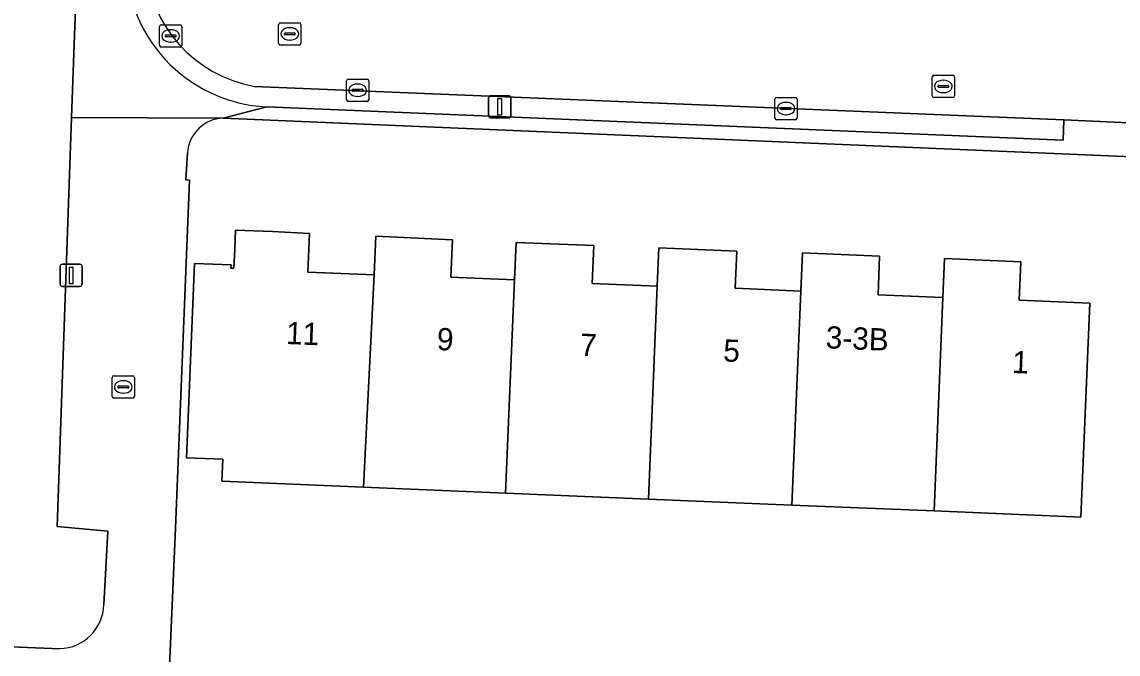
# Model space of a CAD drawing. Extents: x 160732 to 162107, y 387428 to 388479.
# Drawn here: x 161108.16 to 161157.41, y 387689.33 to 387717.76 of the extents above; entities that cross this region are included whole.
import ezdxf

# ---------------------------------------------------------------- set-up
doc = ezdxf.new("R2010")
doc.units = 0
for name, color, linetype in [('IMGEO_Brandkraan', 7, 'Continuous'), ('IMGEO_Erf', 7, 'Continuous'), ('IMGEO_Kolk', 7, 'Continuous'), ('IMGEO_Lichtmast', 7, 'Continuous'), ('IMGEO_Pand', 7, 'Continuous'), ('IMGEO_Pand_nummerreeks', 7, 'Continuous'), ('IMGEO_Rijbaan_lokaal_open', 7, 'Continuous'), ('IMGEO_Rioolput', 7, 'Continuous'), ('IMGEO_Voetpad_open', 7, 'Continuous')]:
    doc.layers.add(name, color=color, linetype=linetype)

msp = doc.modelspace()

# ---------------------------------------------------------------- linework, layer by layer
at = {"layer": 'IMGEO_Brandkraan'}
for p, q in [((161149.057, 387714.43), (161149.057, 387715.282)), ((161149.132, 387715.356), (161149.984, 387715.356)), ((161149.545, 387715.136), (161149.57, 387715.136)), ((161150.058, 387715.282), (161150.058, 387714.43)), ((161149.316, 387714.85), (161149.316, 387714.862)), ((161149.754, 387714.813), (161149.356, 387714.813)), ((161149.359, 387714.899), (161149.757, 387714.899)), ((161149.568, 387714.576), (161149.543, 387714.576)), ((161149.8, 387714.862), (161149.8, 387714.85)), ((161149.984, 387714.356), (161149.132, 387714.356))]:
    msp.add_line(p, q, dxfattribs=at)
for points in [[(161149.057, 387714.43), (161149.057, 387715.282)], [(161149.132, 387715.356), (161149.984, 387715.356)], [(161150.058, 387715.282), (161150.058, 387714.43)], [(161149.984, 387714.356), (161149.132, 387714.356)]]:
    msp.add_lwpolyline(points, dxfattribs=at)
for centre, radius, start, end in [((161149.134, 387715.28), 0.0765, 91.552, 178.448), ((161149.134, 387715.28), 0.0765, 91.552, 178.448), ((161149.982, 387715.28), 0.0765, 1.552, 88.448), ((161149.982, 387715.28), 0.0765, 1.552, 88.448), ((161149.356, 387714.859), 0.0403, 85.8775, 175.7526), ((161149.353, 387714.849), 0.0366, 178.938, 274.7102), ((161149.757, 387714.856), 0.043, 264.8664, 352.4533), ((161149.761, 387714.861), 0.0386, 1.7309, 96.639), ((161149.134, 387714.432), 0.0765, 181.552, 268.448), ((161149.134, 387714.432), 0.0765, 181.552, 268.448), ((161149.982, 387714.432), 0.0765, 271.552, 358.448), ((161149.982, 387714.432), 0.0765, 271.552, 358.448)]:
    msp.add_arc(centre, radius, start, end, dxfattribs=at)
for centre, major_axis, ratio, start_param, end_param in [((161149.544, 387714.856), (-0.387, 0.002), 0.722429, 4.712389, 7.853982), ((161149.569, 387714.856), (-0.39, 0.002), 0.717154, 1.570796, 4.712389)]:
    msp.add_ellipse(centre, major_axis=major_axis, ratio=ratio, start_param=start_param, end_param=end_param, dxfattribs=at)
at = {"layer": 'IMGEO_Erf'}
for points in [[(161106.126, 387770.779), (161070.622, 387772.317), (161070.124, 387760.831), (161069.229, 387741.674), (161071.941, 387741.547), (161076.828, 387741.371), (161075.067, 387700.226), (161074.034, 387700.267), (161073.682, 387691.053), (161074.673, 387691.013), (161109.863, 387689.573)], [(161111.85, 387691.555), (161112.024, 387694.85), (161109.747, 387695.06), (161110.399, 387713.465), (161110.544, 387717.571), (161111.406, 387739.003)], [(161158.641, 387709.529), (161158.67, 387710.144), (161158.739, 387711.663), (161117.208, 387713.432)], [(161115.604, 387711.866), (161115.535, 387710.66), (161115.689, 387710.643), (161115.059, 387694.991), (161114.651, 387685.302), (161122.654, 387684.997), (161157.729, 387683.661), (161158.641, 387709.529)]]:
    msp.add_lwpolyline(points, dxfattribs=at)
msp.add_lwpolyline([(161155.741, 387695.493), (161149.141, 387695.768), (161142.755, 387696.033), (161136.307, 387696.301), (161129.891, 387696.568), (161123.503, 387696.834), (161117.152, 387697.098), (161117.193, 387698.089), (161115.554, 387698.157), (161115.918, 387706.896), (161117.557, 387706.828), (161117.551, 387706.683), (161117.691, 387706.677), (161117.727, 387707.535), (161117.761, 387708.393), (161119.421, 387708.327), (161121.08, 387708.243), (161121.008, 387706.51), (161123.991, 387706.385), (161124.06, 387708.129), (161127.505, 387707.962), (161127.435, 387706.277), (161130.29, 387706.158), (161130.36, 387707.841), (161133.85, 387707.695), (161133.779, 387705.992), (161136.707, 387705.87), (161136.779, 387707.593), (161140.277, 387707.447), (161140.208, 387705.779), (161143.156, 387705.656), (161143.227, 387707.372), (161146.694, 387707.228), (161146.622, 387705.486), (161149.54, 387705.364), (161149.613, 387707.118), (161153.039, 387706.975), (161152.967, 387705.245), (161156.141, 387705.113)], close=True, dxfattribs=at)
for centre, radius, start, end in [((161117.273, 387711.761), 1.672, 92.2134, 176.413), ((161109.803, 387691.621), 2.048, 271.6888, 358.1668)]:
    msp.add_arc(centre, radius, start, end, dxfattribs=at)
at = {"layer": 'IMGEO_Kolk'}
for p, q in [((161122.745, 387714.257), (161122.745, 387715.109)), ((161122.82, 387715.183), (161123.672, 387715.183)), ((161123.746, 387715.109), (161123.746, 387714.257)), ((161123.004, 387714.677), (161123.004, 387714.689)), ((161123.442, 387714.64), (161123.044, 387714.64)), ((161123.047, 387714.726), (161123.445, 387714.726)), ((161123.233, 387714.963), (161123.258, 387714.963)), ((161123.488, 387714.689), (161123.488, 387714.677)), ((161123.672, 387714.183), (161122.82, 387714.183)), ((161123.256, 387714.403), (161123.231, 387714.403)), ((161141.989, 387713.434), (161141.989, 387714.286)), ((161142.064, 387714.36), (161142.916, 387714.36)), ((161142.477, 387714.14), (161142.502, 387714.14)), ((161142.99, 387714.286), (161142.99, 387713.434)), ((161142.248, 387713.854), (161142.248, 387713.866)), ((161142.686, 387713.817), (161142.288, 387713.817)), ((161142.291, 387713.903), (161142.689, 387713.903)), ((161142.5, 387713.58), (161142.475, 387713.58)), ((161142.732, 387713.866), (161142.732, 387713.854)), ((161142.916, 387713.36), (161142.064, 387713.36)), ((161112.218, 387700.916), (161112.218, 387701.768)), ((161112.293, 387701.842), (161113.145, 387701.842)), ((161113.219, 387701.768), (161113.219, 387700.916)), ((161112.477, 387701.336), (161112.477, 387701.348)), ((161112.915, 387701.299), (161112.517, 387701.299)), ((161112.52, 387701.385), (161112.918, 387701.385)), ((161112.706, 387701.622), (161112.731, 387701.622)), ((161112.961, 387701.348), (161112.961, 387701.336)), ((161113.145, 387700.842), (161112.293, 387700.842)), ((161112.729, 387701.062), (161112.704, 387701.062))]:
    msp.add_line(p, q, dxfattribs=at)
for points in [[(161122.745, 387714.257), (161122.745, 387715.109)], [(161122.82, 387715.183), (161123.672, 387715.183)], [(161123.746, 387715.109), (161123.746, 387714.257)], [(161123.672, 387714.183), (161122.82, 387714.183)], [(161141.989, 387713.434), (161141.989, 387714.286)], [(161142.064, 387714.36), (161142.916, 387714.36)], [(161142.99, 387714.286), (161142.99, 387713.434)], [(161142.916, 387713.36), (161142.064, 387713.36)], [(161112.218, 387700.916), (161112.218, 387701.768)], [(161112.293, 387701.842), (161113.145, 387701.842)], [(161113.219, 387701.768), (161113.219, 387700.916)], [(161113.145, 387700.842), (161112.293, 387700.842)]]:
    msp.add_lwpolyline(points, dxfattribs=at)
for centre, radius, start, end in [((161122.822, 387715.107), 0.0765, 91.552, 178.448), ((161122.822, 387715.107), 0.0765, 91.552, 178.448), ((161123.67, 387715.107), 0.0765, 1.552, 88.448), ((161123.67, 387715.107), 0.0765, 1.552, 88.448), ((161123.044, 387714.686), 0.0403, 85.8775, 175.7526), ((161123.041, 387714.676), 0.0366, 178.938, 274.7102), ((161123.445, 387714.683), 0.043, 264.8664, 352.4533), ((161123.449, 387714.688), 0.0386, 1.7309, 96.639), ((161122.822, 387714.259), 0.0765, 181.552, 268.448), ((161122.822, 387714.259), 0.0765, 181.552, 268.448), ((161123.67, 387714.259), 0.0765, 271.552, 358.448), ((161123.67, 387714.259), 0.0765, 271.552, 358.448), ((161142.066, 387714.284), 0.0765, 91.552, 178.448), ((161142.066, 387714.284), 0.0765, 91.552, 178.448), ((161142.914, 387714.284), 0.0765, 1.552, 88.448), ((161142.914, 387714.284), 0.0765, 1.552, 88.448), ((161142.288, 387713.863), 0.0403, 85.8775, 175.7526), ((161142.285, 387713.853), 0.0366, 178.938, 274.7102), ((161142.689, 387713.86), 0.043, 264.8664, 352.4533), ((161142.693, 387713.865), 0.0386, 1.7309, 96.639), ((161142.066, 387713.436), 0.0765, 181.552, 268.448), ((161142.066, 387713.436), 0.0765, 181.552, 268.448), ((161142.914, 387713.436), 0.0765, 271.552, 358.448), ((161142.914, 387713.436), 0.0765, 271.552, 358.448), ((161112.295, 387701.766), 0.0765, 91.552, 178.448), ((161112.295, 387701.766), 0.0765, 91.552, 178.448), ((161113.143, 387701.766), 0.0765, 1.552, 88.448), ((161113.143, 387701.766), 0.0765, 1.552, 88.448), ((161112.517, 387701.345), 0.0403, 85.8775, 175.7526), ((161112.514, 387701.335), 0.0366, 178.938, 274.7102), ((161112.918, 387701.342), 0.043, 264.8664, 352.4533), ((161112.922, 387701.347), 0.0386, 1.7309, 96.639), ((161112.295, 387700.918), 0.0765, 181.552, 268.448), ((161112.295, 387700.918), 0.0765, 181.552, 268.448), ((161113.143, 387700.918), 0.0765, 271.552, 358.448), ((161113.143, 387700.918), 0.0765, 271.552, 358.448)]:
    msp.add_arc(centre, radius, start, end, dxfattribs=at)
for centre, major_axis, ratio, start_param, end_param in [((161123.232, 387714.683), (-0.387, 0.002), 0.722429, 4.712389, 7.853982), ((161123.257, 387714.683), (-0.39, 0.002), 0.717154, 1.570796, 4.712389), ((161142.476, 387713.86), (-0.387, 0.002), 0.722429, 4.712389, 7.853982), ((161142.501, 387713.86), (-0.39, 0.002), 0.717154, 1.570796, 4.712389), ((161112.705, 387701.342), (-0.387, 0.002), 0.722429, 4.712389, 7.853982), ((161112.73, 387701.342), (-0.39, 0.002), 0.717154, 1.570796, 4.712389)]:
    msp.add_ellipse(centre, major_axis=major_axis, ratio=ratio, start_param=start_param, end_param=end_param, dxfattribs=at)
at = {"layer": 'IMGEO_Lichtmast'}
for p, q in [((161129.131, 387713.539), (161129.131, 387714.339)), ((161129.131, 387714.339), (161129.131, 387713.539)), ((161129.231, 387714.439), (161130.021, 387714.439)), ((161130.021, 387714.439), (161129.231, 387714.439)), ((161130.121, 387714.339), (161130.121, 387713.539)), ((161130.121, 387713.539), (161130.121, 387714.339)), ((161130.021, 387713.439), (161129.231, 387713.439)), ((161129.231, 387713.439), (161130.021, 387713.439)), ((161109.881, 387705.96), (161109.881, 387706.76)), ((161109.881, 387706.76), (161109.881, 387705.96)), ((161109.981, 387706.86), (161110.771, 387706.86)), ((161110.771, 387706.86), (161109.981, 387706.86)), ((161110.871, 387706.76), (161110.871, 387705.96)), ((161110.871, 387705.96), (161110.871, 387706.76)), ((161110.771, 387705.86), (161109.981, 387705.86)), ((161109.981, 387705.86), (161110.771, 387705.86))]:
    msp.add_line(p, q, dxfattribs=at)
for points in [[(161129.551, 387714.314), (161129.701, 387714.314), (161129.701, 387713.564), (161129.551, 387713.564), (161129.551, 387714.314)], [(161110.301, 387706.735), (161110.451, 387706.735), (161110.451, 387705.985), (161110.301, 387705.985), (161110.301, 387706.735)]]:
    msp.add_lwpolyline(points, dxfattribs=at)
for centre, start, end in [((161129.231, 387714.339), 90, 180), ((161129.231, 387714.339), 90, 180), ((161130.021, 387714.339), 0, 90), ((161130.021, 387714.339), 360, 90), ((161129.231, 387713.539), 180, 270), ((161129.231, 387713.539), 180, 270), ((161130.021, 387713.539), 270, 0), ((161130.021, 387713.539), 270, 0), ((161109.981, 387706.76), 90, 180), ((161109.981, 387706.76), 90, 180), ((161110.771, 387706.76), 0, 90), ((161110.771, 387706.76), 360, 90), ((161109.981, 387705.96), 180, 270), ((161109.981, 387705.96), 180, 270), ((161110.771, 387705.96), 270, 0), ((161110.771, 387705.96), 270, 0)]:
    msp.add_arc(centre, 0.1, start, end, dxfattribs=at)
at = {"layer": 'IMGEO_Pand'}
for points in [[(161123.991, 387706.385), (161121.008, 387706.51), (161121.08, 387708.243), (161119.421, 387708.327), (161117.761, 387708.393), (161117.727, 387707.535), (161117.691, 387706.677), (161117.551, 387706.683), (161117.557, 387706.828), (161115.918, 387706.896), (161115.554, 387698.157), (161117.193, 387698.089), (161117.152, 387697.098), (161123.503, 387696.834)], [(161130.29, 387706.158), (161127.435, 387706.277), (161127.505, 387707.962), (161124.06, 387708.129), (161123.991, 387706.385), (161123.503, 387696.834), (161129.891, 387696.568)], [(161136.707, 387705.87), (161133.779, 387705.992), (161133.85, 387707.695), (161130.36, 387707.841), (161130.29, 387706.158), (161129.891, 387696.568), (161136.307, 387696.301)], [(161143.156, 387705.656), (161140.208, 387705.779), (161140.277, 387707.447), (161136.779, 387707.593), (161136.707, 387705.87), (161136.307, 387696.301), (161142.755, 387696.033)], [(161149.54, 387705.364), (161146.622, 387705.486), (161146.694, 387707.228), (161143.227, 387707.372), (161143.156, 387705.656), (161142.755, 387696.033), (161149.141, 387695.768)], [(161156.141, 387705.113), (161152.967, 387705.245), (161153.039, 387706.975), (161149.613, 387707.118), (161149.54, 387705.364), (161149.141, 387695.768), (161155.741, 387695.493)]]:
    msp.add_lwpolyline(points, close=True, dxfattribs=at)
at = {"layer": 'IMGEO_Rijbaan_lokaal_open'}
msp.add_lwpolyline([(161118.607, 387714.859), (161154.97, 387713.35), (161163.047, 387712.981), (161163.287, 387717.997), (161123.552, 387719.662)], dxfattribs=at)
msp.add_arc((161119.669, 387720.739), 5.975, 184.6086, 259.7632, dxfattribs=at)
at = {"layer": 'IMGEO_Rioolput'}
for p, q in [((161114.345, 387716.699), (161114.345, 387717.551)), ((161114.42, 387717.625), (161115.272, 387717.625)), ((161115.346, 387717.551), (161115.346, 387716.699)), ((161119.698, 387716.79), (161119.698, 387717.642)), ((161119.773, 387717.716), (161120.625, 387717.716)), ((161120.186, 387717.496), (161120.211, 387717.496)), ((161120.699, 387717.642), (161120.699, 387716.79)), ((161114.604, 387717.119), (161114.604, 387717.131)), ((161115.042, 387717.082), (161114.644, 387717.082)), ((161114.647, 387717.168), (161115.045, 387717.168)), ((161114.833, 387717.405), (161114.858, 387717.405)), ((161115.088, 387717.131), (161115.088, 387717.119)), ((161119.957, 387717.21), (161119.957, 387717.222)), ((161120.395, 387717.173), (161119.997, 387717.173)), ((161120, 387717.259), (161120.398, 387717.259)), ((161120.441, 387717.222), (161120.441, 387717.21)), ((161115.272, 387716.625), (161114.42, 387716.625)), ((161114.856, 387716.845), (161114.831, 387716.845)), ((161120.625, 387716.716), (161119.773, 387716.716)), ((161120.209, 387716.936), (161120.184, 387716.936))]:
    msp.add_line(p, q, dxfattribs=at)
for points in [[(161114.345, 387716.699), (161114.345, 387717.551)], [(161114.42, 387717.625), (161115.272, 387717.625)], [(161115.346, 387717.551), (161115.346, 387716.699)], [(161119.698, 387716.79), (161119.698, 387717.642)], [(161119.773, 387717.716), (161120.625, 387717.716)], [(161120.699, 387717.642), (161120.699, 387716.79)], [(161115.272, 387716.625), (161114.42, 387716.625)], [(161120.625, 387716.716), (161119.773, 387716.716)]]:
    msp.add_lwpolyline(points, dxfattribs=at)
for centre, radius, start, end in [((161114.422, 387717.549), 0.0765, 91.552, 178.448), ((161114.422, 387717.549), 0.0765, 91.552, 178.448), ((161115.27, 387717.549), 0.0765, 1.552, 88.448), ((161115.27, 387717.549), 0.0765, 1.552, 88.448), ((161119.775, 387717.64), 0.0765, 91.552, 178.448), ((161119.775, 387717.64), 0.0765, 91.552, 178.448), ((161120.623, 387717.64), 0.0765, 1.552, 88.448), ((161120.623, 387717.64), 0.0765, 1.552, 88.448), ((161114.644, 387717.128), 0.0403, 85.8775, 175.7526), ((161114.641, 387717.118), 0.0366, 178.938, 274.7102), ((161115.045, 387717.125), 0.043, 264.8664, 352.4533), ((161115.049, 387717.13), 0.0386, 1.7309, 96.639), ((161119.997, 387717.219), 0.0403, 85.8775, 175.7526), ((161119.994, 387717.209), 0.0366, 178.938, 274.7102), ((161120.398, 387717.216), 0.043, 264.8664, 352.4533), ((161120.402, 387717.221), 0.0386, 1.7309, 96.639), ((161114.422, 387716.701), 0.0765, 181.552, 268.448), ((161114.422, 387716.701), 0.0765, 181.552, 268.448), ((161115.27, 387716.701), 0.0765, 271.552, 358.448), ((161115.27, 387716.701), 0.0765, 271.552, 358.448), ((161119.775, 387716.792), 0.0765, 181.552, 268.448), ((161119.775, 387716.792), 0.0765, 181.552, 268.448), ((161120.623, 387716.792), 0.0765, 271.552, 358.448), ((161120.623, 387716.792), 0.0765, 271.552, 358.448)]:
    msp.add_arc(centre, radius, start, end, dxfattribs=at)
for centre, major_axis, ratio, start_param, end_param in [((161120.185, 387717.216), (-0.387, 0.002), 0.722429, 4.712389, 7.853982), ((161120.21, 387717.216), (-0.39, 0.002), 0.717154, 1.570796, 4.712389), ((161114.832, 387717.125), (-0.387, 0.002), 0.722429, 4.712389, 7.853982), ((161114.857, 387717.125), (-0.39, 0.002), 0.717154, 1.570796, 4.712389)]:
    msp.add_ellipse(centre, major_axis=major_axis, ratio=ratio, start_param=start_param, end_param=end_param, dxfattribs=at)
at = {"layer": 'IMGEO_Voetpad_open'}
for points in [[(161111.406, 387739.003), (161110.544, 387717.571), (161110.399, 387713.465), (161117.208, 387713.432), (161119.16, 387713.934)], [(161154.97, 387713.35), (161118.607, 387714.859)], [(161163.047, 387712.981), (161154.97, 387713.35), (161154.934, 387712.444), (161119.16, 387713.934), (161117.208, 387713.432), (161158.739, 387711.663)], [(161119.16, 387713.934), (161154.934, 387712.444), (161154.97, 387713.35)], [(161117.208, 387713.432), (161110.399, 387713.465), (161109.747, 387695.06), (161112.024, 387694.85), (161111.85, 387691.555)], [(161163.496, 387709.962), (161158.67, 387710.144), (161158.641, 387709.529), (161157.729, 387683.661), (161122.654, 387684.997), (161114.651, 387685.302), (161115.059, 387694.991), (161115.689, 387710.643), (161115.535, 387710.66), (161115.604, 387711.866)], [(161109.863, 387689.573), (161074.673, 387691.013), (161073.682, 387691.053), (161070.237, 387691.194), (161070.141, 387688.01), (161102.832, 387686.71)]]:
    msp.add_lwpolyline(points, dxfattribs=at)
for centre, radius, start, end in [((161119.508, 387720.614), 6.689, 178.4888, 267.0147), ((161119.508, 387720.614), 6.689, 178.4888, 267.0147), ((161119.669, 387720.739), 5.975, 184.6086, 259.7632), ((161117.273, 387711.761), 1.672, 92.2134, 176.413), ((161109.803, 387691.621), 2.048, 271.6888, 358.1668)]:
    msp.add_arc(centre, radius, start, end, dxfattribs=at)

# ---------------------------------------------------------------- texts
at = {"layer": 'IMGEO_Pand_nummerreeks'}
for s, rotation, p in [('11', 357.7139, (161120.013, 387703.274)), ('9', 357.7139, (161126.792, 387703.003)), ('7', 357.7139, (161133.224, 387702.746)), ('3-3B', 357.605, (161144.259, 387703.083)), ('5', 357.7139, (161139.656, 387702.489)), ('1', 357.7139, (161152.633, 387701.971))]:
    msp.add_text(s, height=1, rotation=rotation, dxfattribs=at).set_placement(p)

doc.saveas('drawing.dxf')
